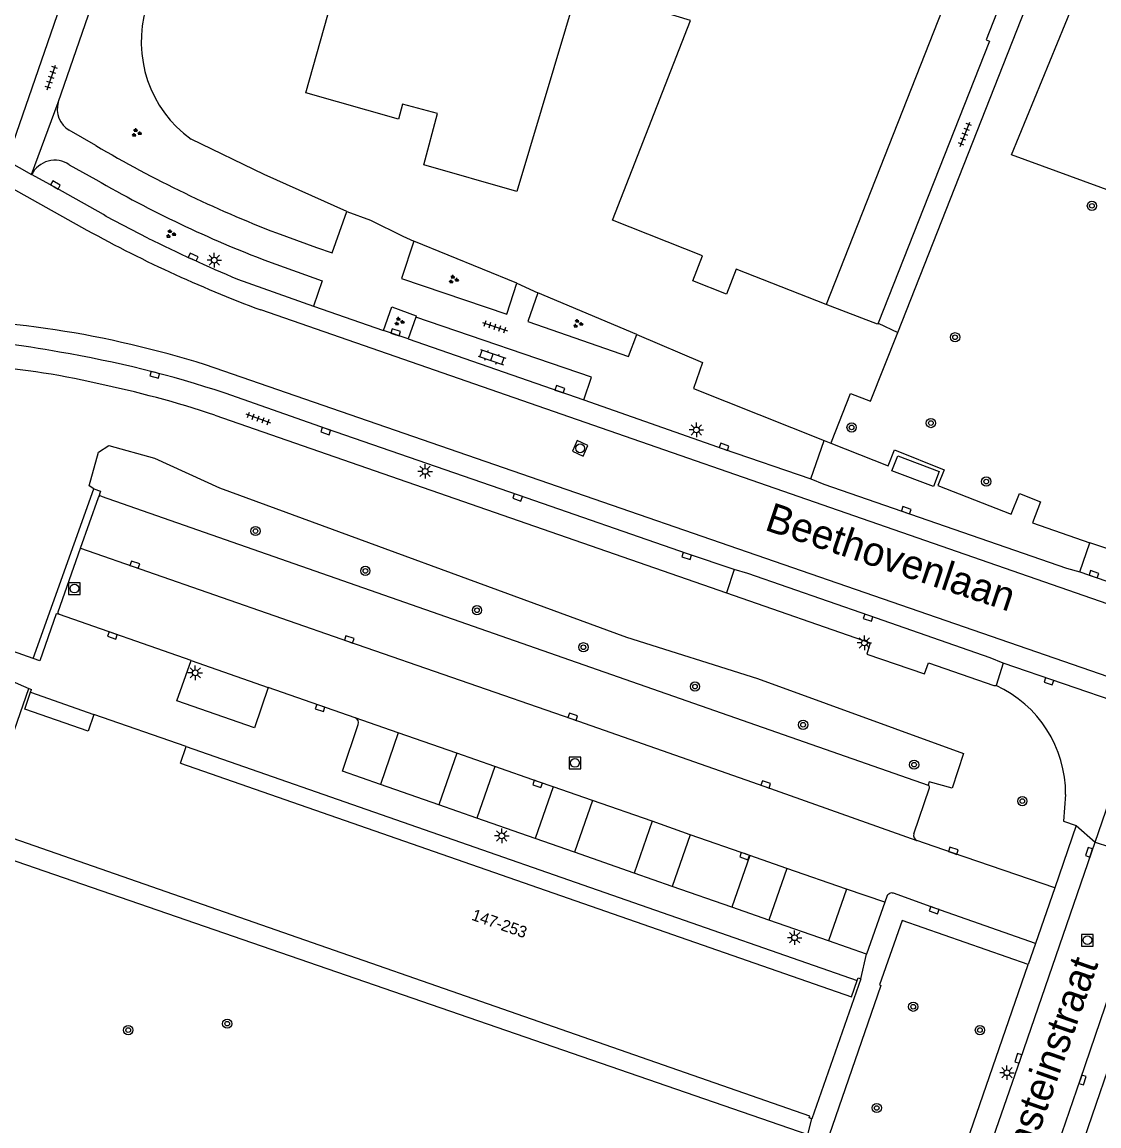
# Model space of a CAD drawing. Extents: x 132999 to 136000, y 398499 to 400501.
# Drawn here: x 133726.5 to 133819.3, y 399765.3 to 399860.4 of the extents above; entities that cross this region are included whole.
import ezdxf

# ---------------------------------------------------------------- set-up
doc = ezdxf.new("R2010")
doc.units = 0
for name, color, linetype in [('gg-afsc-erfafscheiding', 7, 'Continuous'), ('gg-anno-huisnummerreeks BGT', 7, 'Continuous'), ('gg-anno-openbare ruimte label', 7, 'Continuous'), ('gg-bbg-abri', 7, 'Continuous'), ('gg-bbg-hoofdgebouw', 7, 'Continuous'), ('gg-bbg-onder overbouw', 7, 'Continuous'), ('gg-bbg-pand overbouw', 7, 'Continuous'), ('gg-knt-verharding', 7, 'Continuous'), ('gg-knt-verharding nz', 7, 'Continuous'), ('gt-grn-groengrens', 7, 'Continuous'), ('gt-grn-vlakafsluiter', 7, 'Continuous'), ('gt-grn-weggrens', 7, 'Continuous'), ('gt-symb-boom', 7, 'Continuous'), ('gt-symb-groenvak', 7, 'Continuous'), ('gt-symb-klinker verharding', 7, 'Continuous'), ('gt-symb-kolk', 7, 'Continuous'), ('gt-symb-lichtmast', 7, 'Continuous'), ('gt-symb-rioolschacht', 7, 'Continuous'), ('gt-symb-tegel verharding', 7, 'Continuous')]:
    doc.layers.add(name, color=color, linetype=linetype)

# ---------------------------------------------------------------- blocks, each defined once
blk = doc.blocks.new('gt0-KOLK')
at = {"layer": 'gt-symb-kolk'}
blk.add_lwpolyline([(0, 0), (0.375, 0), (0.375, 0.4), (-0.375, 0.4), (-0.375, 0), (0, 0)], dxfattribs=at)
blk = doc.blocks.new('gt0-RS')
at = {"layer": 'gt-symb-rioolschacht'}
blk.add_lwpolyline([(-0.5, -0.5), (0.5, -0.5), (0.5, 0.5), (-0.5, 0.5)], close=True, dxfattribs=at)
blk.add_circle((0, 0), 0.375, dxfattribs=at)
blk = doc.blocks.new('gt0-BOOM')
at = {"layer": 'gt-symb-boom'}
for radius in [0.4, 0.2]:
    blk.add_circle((0, 0), radius, dxfattribs=at)
blk = doc.blocks.new('gt0-LMAST')
at = {"layer": 'gt-symb-lichtmast'}
for p, q in [((-0.182, 0.173), (-0.447, 0.438)), ((-0.005, 0.246), (-0.005, 0.621)), ((0.172, 0.173), (0.437, 0.438)), ((-0.255, -0.004), (-0.63, -0.004)), ((-0.182, -0.181), (-0.447, -0.446)), ((-0.005, -0.254), (-0.005, -0.629)), ((0.437, -0.446), (0.172, -0.181)), ((0.245, -0.004), (0.62, -0.004))]:
    blk.add_line(p, q, dxfattribs=at)
blk.add_circle((-0.005, -0.004), 0.25, dxfattribs=at)
blk = doc.blocks.new('gt0-GRVAK')
at = {"layer": 'gt-symb-groenvak'}
for p, q in [((-0.11, 0.189), (-0.228, 0.24)), ((-0.182, 0.153), (0.088, 0.153)), ((-0.091, 0.211), (-0.156, 0.322)), ((-0.047, 0.214), (-0.047, 0.393)), ((-0.004, 0.211), (0.061, 0.322)), ((0.015, 0.189), (0.133, 0.24)), ((0.262, -0.052), (0.197, 0.059)), ((0.305, -0.049), (0.305, 0.13)), ((0.349, -0.052), (0.414, 0.059)), ((-0.245, -0.228), (-0.363, -0.177)), ((-0.318, -0.264), (-0.047, -0.264)), ((-0.226, -0.206), (-0.291, -0.095)), ((-0.183, -0.203), (-0.183, -0.024)), ((-0.139, -0.206), (-0.074, -0.095)), ((-0.12, -0.228), (-0.002, -0.177)), ((0.243, -0.074), (0.125, -0.023)), ((0.17, -0.11), (0.441, -0.11)), ((0.368, -0.074), (0.486, -0.023))]:
    blk.add_line(p, q, dxfattribs=at)
blk = doc.blocks.new('gt0-KL1')
at = {"layer": 'gt-symb-klinker verharding'}
for p, q in [((-1.15, 0.3), (1.15, 0.3)), ((-1, -0.3), (-1, 0.3)), ((-0.5, 0.3), (-0.5, 0.45)), ((0, -0.3), (0, 0.3)), ((0.5, 0.3), (0.5, 0.45)), ((1, -0.3), (1, 0.3)), ((-1.15, -0.3), (1.15, -0.3)), ((-0.5, -0.45), (-0.5, -0.3)), ((0.5, -0.45), (0.5, -0.3))]:
    blk.add_line(p, q, dxfattribs=at)
blk = doc.blocks.new('gt0-TEG1')
at = {"layer": 'gt-symb-tegel verharding'}
for p, q in [((-1.125, 0), (1.125, 0)), ((-0.9, -0.25), (-0.9, 0.25)), ((-0.45, -0.25), (-0.45, 0.25)), ((0, -0.25), (0, 0.25)), ((0.45, -0.25), (0.45, 0.25)), ((0.9, -0.25), (0.9, 0.25))]:
    blk.add_line(p, q, dxfattribs=at)

msp = doc.modelspace()

# ---------------------------------------------------------------- linework, layer by layer
at = {"layer": 'gg-afsc-erfafscheiding'}
msp.add_lwpolyline([(133754.512, 399844.11), (133747.397, 399847.308), (133741.1, 399850.364)], dxfattribs=at)
msp.add_arc((133747.129, 399858.744), 10.323, 163.25277, 234.26982, dxfattribs=at)
at = {"layer": 'gg-bbg-abri'}
msp.add_lwpolyline([(133801.489, 399821.788), (133802.007, 399823.072), (133805.572, 399821.737), (133805.089, 399820.444), (133801.489, 399821.788)], dxfattribs=at)
at = {"layer": 'gg-bbg-hoofdgebouw'}
for p, q in [((133807.644, 399866.066), (133795.84, 399836.11)), ((133727.12, 399803.02), (133727.35, 399802.94)), ((133727.268, 399802.704), (133727.35, 399802.94)), ((133740.69, 399798.02), (133732.73, 399800.8)), ((133798.84, 399778.01), (133794.6, 399765.97))]:
    msp.add_line(p, q, dxfattribs=at)
for points in [[(133795.84, 399836.11), (133788.09, 399839.16), (133787.24, 399837), (133784.34, 399838.14), (133785.19, 399840.31), (133777.43, 399843.37), (133784.15, 399860.57), (133774.45, 399863.53), (133769.18, 399845.85), (133761.17, 399848.14), (133762.34, 399852.57), (133759.33, 399853.37), (133758.967, 399852.084), (133750.98, 399854.34), (133756.43, 399873.62), (133759.21, 399872.83), (133767.254, 399901.424)], [(133794.6, 399765.97), (133794.37, 399766.05), (133794.42, 399766.19), (133723.19, 399790.99), (133723.14, 399790.85), (133722.9, 399790.93), (133727.12, 399803.02)], [(133798.51, 399777.86), (133798.592, 399778.096), (133798.84, 399778.01)]]:
    msp.add_lwpolyline(points, dxfattribs=at)
at = {"layer": 'gg-bbg-onder overbouw'}
for p, q in [((133732.73, 399800.8), (133732.22, 399799.36)), ((133740.19, 399796.59), (133740.69, 399798.02))]:
    msp.add_line(p, q, dxfattribs=at)
for points in [[(133732.22, 399799.36), (133726.765, 399801.257), (133727.268, 399802.704)], [(133740.19, 399796.59), (133798.021, 399776.457), (133798.51, 399777.86)]]:
    msp.add_lwpolyline(points, dxfattribs=at)
at = {"layer": 'gg-bbg-pand overbouw'}
for p, q in [((133727.268, 399802.704), (133732.73, 399800.8)), ((133740.69, 399798.02), (133798.51, 399777.86))]:
    msp.add_line(p, q, dxfattribs=at)
at = {"layer": 'gg-knt-verharding'}
for p, q in [((133739.936, 399890.963), (133725.212, 399848.526)), ((133729.652, 399853.515), (133742.283, 399890.035)), ((133802.012, 399833.714), (133814.609, 399865.655)), ((133732.886, 399849.811), (133730.606, 399851.123)), ((133725.212, 399848.526), (133727.362, 399847.299)), ((133730.605, 399848.154), (133732.897, 399846.868)), ((133754.512, 399844.11), (133756.555, 399843.39)), ((133759.349, 399841.992), (133760.313, 399841.577)), ((133745.112, 399838.299), (133751.649, 399835.963)), ((133751.649, 399835.963), (133757.675, 399833.859)), ((133760.48, 399835.028), (133759.802, 399833.146)), ((133759.802, 399833.146), (133757.675, 399833.859)), ((133800.308, 399834.491), (133802.012, 399833.714)), ((133759.802, 399833.146), (133774.964, 399827.886)), ((133743.156, 399826.59), (133787.239, 399811.27)), ((133795.652, 399824.4), (133796.239, 399824.167)), ((133796.285, 399824.285), (133796.239, 399824.167)), ((133731.567, 399815.115), (133733.109, 399819.498)), ((133733.364, 399819.612), (133804.622, 399794.704)), ((133823.151, 399814.015), (133818.572, 399815.593)), ((133727.495, 399805.608), (133716.593, 399809.455)), ((133741.108, 399805.446), (133729.77, 399809.404)), ((133741.108, 399805.446), (133747.735, 399803.124)), ((133822.915, 399801.154), (133811.087, 399805.215)), ((133755.249, 399800.496), (133747.735, 399803.124)), ((133762.448, 399793.004), (133757.414, 399794.761)), ((133803.394, 399790.52), (133804.745, 399794.471)), ((133765.731, 399791.859), (133762.448, 399793.004)), ((133770.768, 399790.101), (133765.731, 399791.859)), ((133817.374, 399791.225), (133815.542, 399785.866)), ((133774.139, 399788.925), (133770.768, 399790.101)), ((133819.012, 399789.798), (133824.125, 399788.123)), ((133724.249, 399788.755), (133794.266, 399764.605)), ((133779.284, 399787.13), (133774.139, 399788.925)), ((133782.566, 399785.984), (133779.284, 399787.13)), ((133787.719, 399784.186), (133782.566, 399785.984)), ((133815.542, 399785.866), (133813.894, 399781.075)), ((133790.885, 399783.082), (133787.719, 399784.186)), ((133800.89, 399784.608), (133799.311, 399780.141)), ((133801.07, 399785.117), (133800.89, 399784.608)), ((133796.027, 399781.287), (133790.885, 399783.082)), ((133812.709, 399748.642), (133824.575, 399783.165)), ((133799.311, 399780.141), (133796.027, 399781.287)), ((133793.745, 399722.923), (133813.258, 399779.245))]:
    msp.add_line(p, q, dxfattribs=at)
for points in [[(133810.409, 399865.569), (133811.992, 399864.955), (133809.633, 399858.908), (133809.917, 399858.787), (133800.308, 399834.491)], [(133737.389, 399841.828), (133733.795, 399843.684), (133733.568, 399843.87), (133729.307, 399846.236), (133727.362, 399847.299)], [(133748.476, 399842.273), (133751.903, 399841.01), (133753.25, 399840.562), (133754.512, 399844.11)], [(133760.313, 399841.577), (133759.233, 399838.362), (133768.315, 399835.28), (133769.189, 399837.961)], [(133747.698, 399839.836), (133752.407, 399838.156), (133751.649, 399835.963)], [(133770.997, 399837.131), (133770.127, 399834.653), (133778.792, 399831.626), (133779.527, 399833.532)], [(133757.675, 399833.859), (133758.392, 399835.904), (133760.498, 399835.149), (133760.48, 399835.028)], [(133800.308, 399834.491), (133800.274, 399834.404), (133795.84, 399836.11)], [(133774.964, 399827.886), (133775.624, 399829.84), (133760.48, 399835.028)], [(133796.285, 399824.285), (133797.928, 399828.458), (133799.671, 399827.777), (133802.012, 399833.714)], [(133779.527, 399833.532), (133785.168, 399831.116), (133784.404, 399828.872), (133795.652, 399824.4)], [(133787.914, 399813.272), (133783.882, 399814.631), (133769.311, 399819.682), (133752.767, 399825.389), (133744.041, 399828.47)], [(133774.964, 399827.886), (133786.971, 399823.668), (133794.516, 399821.084)], [(133796.239, 399824.167), (133801.174, 399822.201), (133801.734, 399823.578), (133806.008, 399821.878), (133805.472, 399820.516), (133811.795, 399818.058), (133812.504, 399819.823), (133814.322, 399819.112), (133813.609, 399817.304), (133818.572, 399815.593)], [(133794.516, 399821.084), (133795.639, 399820.644), (133816.541, 399813.398), (133817.706, 399813.075)], [(133729.77, 399809.404), (133729.636, 399809.508), (133729.641, 399809.642), (133731.567, 399815.115)], [(133811.087, 399805.215), (133809.969, 399805.682), (133799.519, 399809.322), (133789.075, 399812.924), (133787.914, 399813.272)], [(133817.706, 399813.075), (133853.814, 399800.601), (133862.107, 399797.742)], [(133787.239, 399811.27), (133799.637, 399806.961), (133799.338, 399805.978), (133804.302, 399804.291), (133804.65, 399805.233), (133810.302, 399803.286), (133810.481, 399803.287)], [(133729.77, 399809.404), (133729.479, 399809.458), (133728.061, 399805.408), (133727.495, 399805.608)], [(133747.735, 399803.124), (133746.555, 399799.649), (133739.884, 399801.957), (133741.108, 399805.446)], [(133757.414, 399794.761), (133754.161, 399795.896), (133755.517, 399799.937)], [(133816.477, 399793.898), (133816.285, 399791.593), (133817.374, 399791.225)], [(133815.542, 399785.866), (133806.731, 399788.861), (133803.656, 399789.944)], [(133795.613, 399722.273), (133801.206, 399738.411), (133806.532, 399753.668), (133812.589, 399771.105), (133819.012, 399789.798)], [(133813.894, 399781.075), (133805.217, 399784.118), (133801.645, 399785.386)], [(133813.258, 399779.245), (133802.392, 399783.057), (133800.445, 399777.502), (133800.541, 399777.454), (133782.989, 399726.606)]]:
    msp.add_lwpolyline(points, dxfattribs=at)
for centre, radius, start, end in [((133731.668, 399852.933), 2.099, 163.89985, 239.58729), ((133785.926, 399939.618), 104.3, 239.43369, 248.95737), ((133729.354, 399846.323), 2.218, 55.64978, 153.88952), ((133784.928, 399937.291), 104.324, 240.08301, 249.09192), ((133797.665, 399963.524), 135.805, 243.65065, 247.23359), ((133719.466, 399778.711), 54.284, 79.05227, 89.66733), ((133713.904, 399737.457), 95.873, 71.67911, 80.47153), ((133718.445, 399766.403), 64.573, 76.95465, 86.528), ((133713.446, 399736.131), 95.213, 71.81819, 78.13609), ((133733.306, 399819.399), 0.221, 74.79365, 153.38126), ((133806.227, 399793.961), 10.25, 359.64603, 65.48017), ((133755.07, 399800.067), 0.465, 343.81438, 67.4143), ((133804.561, 399794.523), 0.191, 344.35484, 71.30403), ((133803.822, 399790.367), 0.454, 160.29234, 248.62554), ((133801.491, 399784.966), 0.447, 69.8685, 160.27434)]:
    msp.add_arc(centre, radius, start, end, dxfattribs=at)
at = {"layer": 'gg-knt-verharding nz'}
for p, q in [((133794.516, 399821.084), (133795.652, 399824.4)), ((133817.706, 399813.075), (133818.572, 399815.593)), ((133787.914, 399813.272), (133787.239, 399811.27)), ((133811.087, 399805.215), (133810.481, 399803.287)), ((133758.964, 399799.204), (133755.249, 399800.496)), ((133758.964, 399799.204), (133757.414, 399794.761)), ((133764, 399797.454), (133758.964, 399799.204)), ((133764, 399797.454), (133762.448, 399793.004)), ((133767.284, 399796.308), (133764, 399797.454)), ((133767.284, 399796.308), (133765.731, 399791.859)), ((133772.323, 399794.558), (133770.768, 399790.101)), ((133775.693, 399793.377), (133772.323, 399794.558)), ((133775.693, 399793.377), (133774.139, 399788.925)), ((133780.841, 399791.594), (133775.693, 399793.377)), ((133780.841, 399791.594), (133779.284, 399787.13)), ((133784.116, 399790.425), (133780.841, 399791.594)), ((133784.116, 399790.425), (133782.566, 399785.984)), ((133789.273, 399788.64), (133784.116, 399790.425)), ((133789.273, 399788.64), (133787.719, 399784.186)), ((133792.438, 399787.532), (133789.273, 399788.64)), ((133792.438, 399787.532), (133790.885, 399783.082)), ((133797.577, 399785.73), (133792.438, 399787.532)), ((133797.577, 399785.73), (133796.027, 399781.287)), ((133800.89, 399784.608), (133797.577, 399785.73))]:
    msp.add_line(p, q, dxfattribs=at)
for points in [[(133718.833, 399850.496), (133723.125, 399847.535), (133731.665, 399842.782)], [(133921.048, 399775.4), (133824.187, 399808.896), (133747.107, 399835.641)], [(133919.1, 399769.74), (133820.985, 399803.762), (133742.331, 399830.913)], [(133731.567, 399815.115), (133754.671, 399807.069), (133773.932, 399800.409), (133790.558, 399794.583), (133803.656, 399789.944)], [(133772.323, 399794.558), (133771.034, 399794.995), (133767.284, 399796.308)], [(133810.601, 399748.681), (133811.741, 399751.921), (133817.748, 399769.367), (133822.904, 399784.451)]]:
    msp.add_lwpolyline(points, dxfattribs=at)
for centre, radius, start, end in [((133786.336, 399940.739), 112.181, 240.83341, 249.53117), ((133716.013, 399747.254), 87.701, 72.53694, 89.91946)]:
    msp.add_arc(centre, radius, start, end, dxfattribs=at)
at = {"layer": 'gt-grn-groengrens'}
for p, q in [((133769.189, 399837.961), (133760.313, 399841.577)), ((133779.527, 399833.532), (133770.997, 399837.131)), ((133727.495, 399805.608), (133732.733, 399820.227))]:
    msp.add_line(p, q, dxfattribs=at)
for points in [[(133820.68, 399845.769), (133811.824, 399849.006), (133819.742, 399868.334), (133830.764, 399897.773)], [(133732.733, 399820.227), (133732.309, 399820.499), (133733.123, 399823.396), (133734.023, 399823.957), (133737.959, 399822.885), (133743.541, 399820.331), (133778.635, 399807.456), (133789.911, 399803.896), (133807.682, 399797.432), (133806.689, 399794.447), (133804.726, 399794.992), (133804.622, 399794.704)], [(133732.733, 399820.227), (133733.298, 399820.025), (133733.109, 399819.498)]]:
    msp.add_lwpolyline(points, dxfattribs=at)
at = {"layer": 'gt-grn-vlakafsluiter'}
for p, q in [((133756.555, 399843.39), (133759.349, 399841.992)), ((133769.189, 399837.961), (133770.997, 399837.131))]:
    msp.add_line(p, q, dxfattribs=at)
at = {"layer": 'gt-grn-weggrens'}
for p, q in [((133727.362, 399847.299), (133729.652, 399853.515)), ((133725.489, 399803.738), (133727.12, 399803.02)), ((133819.012, 399789.798), (133822.915, 399801.154)), ((133817.374, 399791.225), (133819.012, 399789.798)), ((133813.894, 399781.075), (133813.258, 399779.245)), ((133798.84, 399778.01), (133799.311, 399780.141)), ((133794.266, 399764.605), (133794.6, 399765.97))]:
    msp.add_line(p, q, dxfattribs=at)

# ---------------------------------------------------------------- block references
at = {"layer": 'gt-symb-boom'}
for p in [(133818.745, 399844.611), (133806.949, 399833.288), (133804.862, 399825.901), (133798.033, 399825.523), (133809.637, 399820.854), (133746.652, 399816.597), (133756.122, 399813.159), (133765.743, 399809.772), (133774.915, 399806.581), (133784.533, 399803.193), (133793.851, 399799.904), (133803.42, 399796.468), (133812.745, 399793.327), (133803.34, 399775.616), (133735.685, 399773.6), (133744.218, 399774.154), (133809.092, 399773.604), (133800.198, 399766.89)]:
    msp.add_blockref('gt0-BOOM', p, dxfattribs=at)
at = {"layer": 'gt-symb-groenvak'}
for p in [(133736.381, 399850.896), (133739.333, 399842.189), (133763.708, 399838.266), (133759.029, 399834.645), (133774.431, 399834.464)]:
    msp.add_blockref('gt0-GRVAK', p, dxfattribs=at)
at = {"layer": 'gt-symb-klinker verharding', "rotation": -18.77911787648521}
msp.add_blockref('gt0-KL1', (133767.041, 399831.572), dxfattribs=at)
at = {"layer": 'gt-symb-kolk'}
for p, rotation in [((133729.307, 399846.236), -29.03422585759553), ((133741.195, 399840.016), -24.568848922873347), ((133758.667, 399833.527), -18.57020652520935), ((133738.025, 399830.246), 165.43140688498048), ((133772.819, 399828.62), -19.175031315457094), ((133752.767, 399825.389), 160.97044793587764), ((133786.971, 399823.668), -19.35364427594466), ((133769.311, 399819.682), 160.88362875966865), ((133802.673, 399818.202), -19.141890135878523), ((133783.882, 399814.631), 161.371105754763), ((133736.191, 399813.511), -19.218445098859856), ((133818.846, 399812.683), -18.970884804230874), ((133799.519, 399809.322), 160.79945158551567), ((133734.388, 399807.79), 160.74080013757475), ((133754.671, 399807.069), -19.072960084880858), ((133815.102, 399803.839), 160.6794860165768), ((133752.286, 399801.541), 160.82496868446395), ((133773.932, 399800.409), -19.3102293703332), ((133771.034, 399794.995), 160.69738632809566), ((133790.558, 399794.583), -19.499120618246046), ((133806.731, 399788.861), -18.77436575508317), ((133818.681, 399788.857), 70.63606702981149), ((133788.874, 399788.773), 160.850486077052), ((133805.217, 399784.118), 160.45745714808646), ((133812.589, 399771.105), 71.05463457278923), ((133817.748, 399769.367), -109.00403432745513)]:
    msp.add_blockref('gt0-KOLK', p, dxfattribs=dict(at, rotation=rotation))
at = {"layer": 'gt-symb-lichtmast'}
for p in [(133743.108, 399839.938), (133784.658, 399825.311), (133761.279, 399821.739), (133799.138, 399806.962), (133741.466, 399804.384), (133767.886, 399790.337), (133793.123, 399781.564), (133811.426, 399769.931)]:
    msp.add_blockref('gt0-LMAST', p, dxfattribs=at)
at = {"layer": 'gt-symb-rioolschacht', "rotation": 65.75238637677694}
msp.add_blockref('gt0-RS', (133774.634, 399823.721), dxfattribs=at)
at = {"layer": 'gt-symb-rioolschacht'}
for p in [(133731.044, 399811.634), (133774.19, 399796.616), (133818.352, 399781.345)]:
    msp.add_blockref('gt0-RS', p, dxfattribs=at)
at = {"layer": 'gt-symb-tegel verharding'}
for p, rotation in [((133729.057, 399855.674), 71.32941658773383), ((133807.802, 399850.777), 68.46463512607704), ((133767.294, 399834.2), -18.59797779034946), ((133746.887, 399826.294), -19.99289398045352)]:
    msp.add_blockref('gt0-TEG1', p, dxfattribs=dict(at, rotation=rotation))

# ---------------------------------------------------------------- texts
at = {"layer": 'gg-anno-huisnummerreeks BGT'}
msp.add_text('147-253', height=1, rotation=340.8, dxfattribs=at).set_placement((133765.205, 399783.117))
at = {"layer": 'gg-anno-openbare ruimte label'}
for s, rotation, p in [('Beethovenlaan', 341.5, (133790.444, 399816.717)), ('Rubinsteinstraat', 70.6, (133811.288, 399756.539))]:
    msp.add_text(s, height=2.5, rotation=rotation, dxfattribs=at).set_placement(p)

doc.saveas('drawing.dxf')
